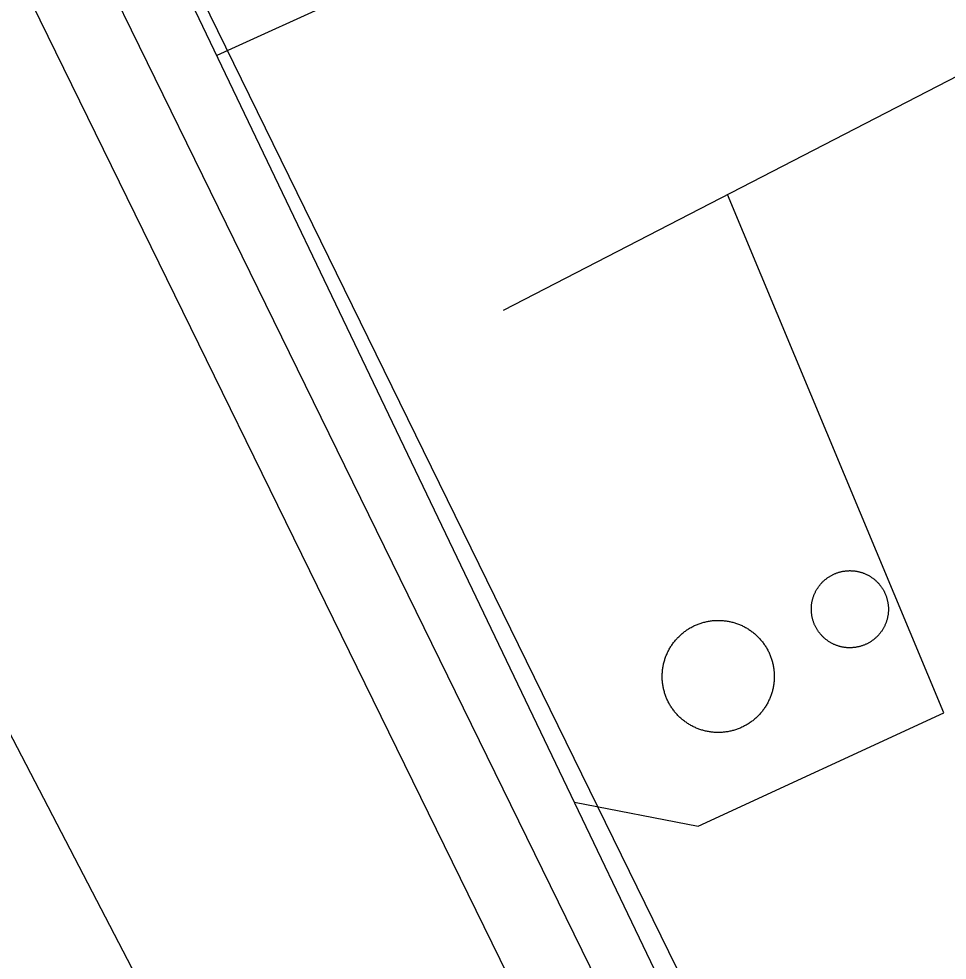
# Model space of a CAD drawing. Extents: x 3651524 to 3689615, y 505651 to 531377.
# Drawn here: x 3679434.8 to 3679614.6, y 515746.9 to 515929.2 of the extents above; entities that cross this region are included whole.
import ezdxf

# ---------------------------------------------------------------- set-up
doc = ezdxf.new("R2010")
doc.units = 0
for name, color, linetype in [('V-DOMW-TANK', 7, 'Continuous'), ('V-ROAD-CNTR', 7, 'Continuous'), ('V-UTIL-LINE', 7, 'Continuous')]:
    doc.layers.add(name, color=color, linetype=linetype)

msp = doc.modelspace()

# ---------------------------------------------------------------- linework, layer by layer
at = {"layer": 'V-DOMW-TANK'}
for points in [[(3679588.738, 515817.334), (3679588.784, 515817.457), (3679588.831, 515817.577), (3679588.88, 515817.698), (3679588.929, 515817.819), (3679588.982, 515817.938), (3679589.037, 515818.057), (3679589.095, 515818.173), (3679589.152, 515818.29), (3679589.214, 515818.405), (3679589.277, 515818.52), (3679589.343, 515818.632), (3679589.408, 515818.745), (3679589.48, 515818.855), (3679589.547, 515818.962), (3679589.621, 515819.072), (3679589.695, 515819.179), (3679589.773, 515819.285), (3679589.851, 515819.39), (3679589.93, 515819.492), (3679590.012, 515819.593), (3679590.096, 515819.693), (3679590.18, 515819.791), (3679590.268, 515819.89), (3679590.356, 515819.984), (3679590.446, 515820.078), (3679590.539, 515820.17), (3679590.633, 515820.262), (3679590.727, 515820.35), (3679590.825, 515820.438), (3679590.924, 515820.522), (3679591.022, 515820.606), (3679591.124, 515820.69), (3679591.227, 515820.77), (3679591.329, 515820.848), (3679591.436, 515820.926), (3679591.542, 515821), (3679591.651, 515821.073), (3679591.759, 515821.145), (3679591.87, 515821.215), (3679591.98, 515821.282), (3679592.093, 515821.346), (3679592.208, 515821.407), (3679592.322, 515821.471), (3679592.439, 515821.53), (3679592.556, 515821.589), (3679592.673, 515821.643), (3679592.793, 515821.696), (3679592.912, 515821.747), (3679593.033, 515821.798), (3679593.154, 515821.843), (3679593.277, 515821.888), (3679593.4, 515821.931), (3679593.525, 515821.972), (3679593.65, 515822.009), (3679593.774, 515822.046), (3679593.899, 515822.081), (3679594.026, 515822.112), (3679594.153, 515822.142), (3679594.28, 515822.169), (3679594.409, 515822.194), (3679594.536, 515822.216), (3679594.665, 515822.237), (3679594.794, 515822.255), (3679594.923, 515822.271), (3679595.052, 515822.286), (3679595.184, 515822.298), (3679595.313, 515822.306), (3679595.444, 515822.314), (3679595.573, 515822.319), (3679595.704, 515822.321), (3679595.835, 515822.321), (3679595.964, 515822.319), (3679596.095, 515822.314), (3679596.226, 515822.308), (3679596.355, 515822.3), (3679596.484, 515822.288), (3679596.615, 515822.276), (3679596.744, 515822.259), (3679596.875, 515822.241), (3679597.002, 515822.222), (3679597.129, 515822.2), (3679597.258, 515822.175), (3679597.385, 515822.149), (3679597.512, 515822.118), (3679597.639, 515822.087), (3679597.766, 515822.054), (3679597.891, 515822.017), (3679598.016, 515821.981), (3679598.139, 515821.94), (3679598.262, 515821.899), (3679598.385, 515821.854), (3679598.507, 515821.807), (3679598.628, 515821.759), (3679598.747, 515821.706), (3679598.868, 515821.655), (3679598.985, 515821.6), (3679599.103, 515821.542), (3679599.218, 515821.485), (3679599.335, 515821.424), (3679599.447, 515821.36)], [(3679599.447, 515821.36), (3679599.56, 515821.295), (3679599.673, 515821.229), (3679599.783, 515821.159), (3679599.892, 515821.09), (3679600, 515821.016), (3679600.107, 515820.942), (3679600.211, 515820.864), (3679600.318, 515820.787), (3679600.42, 515820.707), (3679600.523, 515820.625), (3679600.623, 515820.541), (3679600.721, 515820.457), (3679600.818, 515820.369), (3679600.914, 515820.281), (3679601.006, 515820.191), (3679601.1, 515820.099), (3679601.19, 515820.004), (3679601.278, 515819.91), (3679601.366, 515819.814), (3679601.452, 515819.716), (3679601.536, 515819.615), (3679601.618, 515819.513), (3679601.698, 515819.412), (3679601.778, 515819.308), (3679601.852, 515819.204), (3679601.93, 515819.095), (3679602.001, 515818.989), (3679602.073, 515818.878), (3679602.143, 515818.767), (3679602.21, 515818.657), (3679602.276, 515818.544), (3679602.339, 515818.429), (3679602.401, 515818.315), (3679602.46, 515818.198), (3679602.517, 515818.081), (3679602.573, 515817.965), (3679602.626, 515817.846), (3679602.677, 515817.725), (3679602.726, 515817.604), (3679602.773, 515817.483), (3679602.816, 515817.36), (3679602.859, 515817.237), (3679602.9, 515817.113), (3679602.939, 515816.988), (3679602.974, 515816.863), (3679603.009, 515816.738), (3679603.04, 515816.611), (3679603.07, 515816.484), (3679603.097, 515816.357), (3679603.124, 515816.23), (3679603.146, 515816.103), (3679603.167, 515815.972), (3679603.185, 515815.843), (3679603.201, 515815.712), (3679603.214, 515815.585), (3679603.224, 515815.454), (3679603.236, 515815.327), (3679603.242, 515815.194), (3679603.246, 515815.065), (3679603.251, 515814.933), (3679603.251, 515814.802), (3679603.249, 515814.673), (3679603.244, 515814.542), (3679603.236, 515814.413), (3679603.228, 515814.28), (3679603.218, 515814.153), (3679603.203, 515814.022), (3679603.189, 515813.893), (3679603.171, 515813.764), (3679603.15, 515813.635), (3679603.128, 515813.508), (3679603.103, 515813.379), (3679603.074, 515813.252), (3679603.048, 515813.125), (3679603.015, 515812.998), (3679602.982, 515812.873), (3679602.947, 515812.746), (3679602.909, 515812.621), (3679602.87, 515812.498), (3679602.827, 515812.376), (3679602.782, 515812.253), (3679602.737, 515812.13), (3679602.689, 515812.009), (3679602.636, 515811.89), (3679602.583, 515811.771), (3679602.53, 515811.653), (3679602.472, 515811.536), (3679602.413, 515811.421), (3679602.352, 515811.304), (3679602.288, 515811.19), (3679602.225, 515811.077), (3679602.157, 515810.964), (3679602.087, 515810.854), (3679602.018, 515810.745), (3679601.944, 515810.637), (3679601.87, 515810.53), (3679601.792, 515810.424), (3679601.717, 515810.319), (3679601.635, 515810.217), (3679601.553, 515810.115)], [(3679590.115, 515809.994), (3679590.031, 515810.094), (3679589.947, 515810.194), (3679589.867, 515810.297), (3679589.789, 515810.401), (3679589.711, 515810.506), (3679589.638, 515810.612), (3679589.564, 515810.721), (3679589.492, 515810.831), (3679589.422, 515810.94), (3679589.357, 515811.053), (3679589.291, 515811.165), (3679589.228, 515811.28), (3679589.166, 515811.395), (3679589.107, 515811.507), (3679589.05, 515811.626), (3679588.994, 515811.745), (3679588.939, 515811.864), (3679588.89, 515811.984), (3679588.841, 515812.103), (3679588.794, 515812.226), (3679588.749, 515812.349), (3679588.706, 515812.472), (3679588.665, 515812.595), (3679588.628, 515812.72), (3679588.591, 515812.845), (3679588.556, 515812.971), (3679588.525, 515813.098), (3679588.493, 515813.225), (3679588.468, 515813.352), (3679588.444, 515813.479), (3679588.421, 515813.608), (3679588.401, 515813.737), (3679588.382, 515813.866), (3679588.366, 515813.995), (3679588.351, 515814.125), (3679588.339, 515814.254), (3679588.331, 515814.385), (3679588.323, 515814.514), (3679588.319, 515814.645), (3679588.317, 515814.776), (3679588.317, 515814.905), (3679588.319, 515815.036), (3679588.323, 515815.167), (3679588.329, 515815.294), (3679588.337, 515815.427), (3679588.349, 515815.556), (3679588.362, 515815.685), (3679588.378, 515815.816), (3679588.396, 515815.945), (3679588.415, 515816.07), (3679588.437, 515816.201), (3679588.462, 515816.33), (3679588.491, 515816.457), (3679588.519, 515816.584), (3679588.55, 515816.711), (3679588.585, 515816.836), (3679588.62, 515816.961), (3679588.657, 515817.084), (3679588.697, 515817.211), (3679588.738, 515817.334)], [(3679559.745, 515804.483), (3679559.794, 515804.667), (3679559.845, 515804.849), (3679559.899, 515805.031), (3679559.954, 515805.212), (3679560.017, 515805.392), (3679560.081, 515805.57), (3679560.146, 515805.746), (3679560.216, 515805.922), (3679560.29, 515806.098), (3679560.365, 515806.272), (3679560.445, 515806.445), (3679560.527, 515806.614), (3679560.613, 515806.784), (3679560.699, 515806.952), (3679560.789, 515807.118), (3679560.884, 515807.284), (3679560.98, 515807.446), (3679561.078, 515807.608), (3679561.181, 515807.768), (3679561.287, 515807.925), (3679561.394, 515808.081), (3679561.504, 515808.237), (3679561.617, 515808.388), (3679561.734, 515808.538), (3679561.85, 515808.687), (3679561.971, 515808.832), (3679562.096, 515808.976), (3679562.223, 515809.117), (3679562.35, 515809.258), (3679562.481, 515809.396), (3679562.614, 515809.531), (3679562.749, 515809.662), (3679562.887, 515809.793), (3679563.026, 515809.92), (3679563.169, 515810.045), (3679563.313, 515810.168), (3679563.46, 515810.289), (3679563.607, 515810.407), (3679563.759, 515810.522), (3679563.911, 515810.635), (3679564.066, 515810.743), (3679564.222, 515810.854), (3679564.38, 515810.956), (3679564.539, 515811.057), (3679564.701, 515811.157), (3679564.865, 515811.251), (3679565.031, 515811.345), (3679565.197, 515811.435), (3679565.365, 515811.521), (3679565.535, 515811.608), (3679565.707, 515811.689), (3679565.879, 515811.767), (3679566.053, 515811.841), (3679566.229, 515811.915), (3679566.405, 515811.982), (3679566.583, 515812.05), (3679566.761, 515812.111), (3679566.942, 515812.173), (3679567.122, 515812.228), (3679567.304, 515812.281), (3679567.486, 515812.333), (3679567.671, 515812.38), (3679567.855, 515812.423), (3679568.039, 515812.462), (3679568.226, 515812.502), (3679568.412, 515812.535), (3679568.598, 515812.566), (3679568.787, 515812.595), (3679568.975, 515812.619), (3679569.164, 515812.64), (3679569.352, 515812.658), (3679569.541, 515812.67), (3679569.729, 515812.685), (3679569.919, 515812.691), (3679570.108, 515812.697), (3679570.298, 515812.697), (3679570.487, 515812.695), (3679570.677, 515812.691), (3679570.866, 515812.683), (3679571.056, 515812.67), (3679571.244, 515812.656), (3679571.433, 515812.636), (3679571.621, 515812.615), (3679571.81, 515812.591), (3679571.996, 515812.562), (3679572.184, 515812.529), (3679572.371, 515812.494), (3679572.555, 515812.457), (3679572.742, 515812.416), (3679572.924, 515812.371), (3679573.108, 515812.324), (3679573.29, 515812.273), (3679573.473, 515812.218), (3679573.653, 515812.16), (3679573.833, 515812.101), (3679574.011, 515812.038), (3679574.189, 515811.97), (3679574.366, 515811.9), (3679574.54, 515811.829), (3679574.714, 515811.753)], [(3679574.714, 515811.753), (3679574.886, 515811.673), (3679575.058, 515811.591), (3679575.226, 515811.507), (3679575.394, 515811.421), (3679575.562, 515811.327), (3679575.725, 515811.235), (3679575.889, 515811.139), (3679576.051, 515811.038), (3679576.209, 515810.936), (3679576.369, 515810.831), (3679576.524, 515810.725), (3679576.678, 515810.612), (3679576.829, 515810.502), (3679576.981, 515810.385), (3679577.128, 515810.266), (3679577.274, 515810.145), (3679577.419, 515810.022), (3679577.56, 515809.899), (3679577.698, 515809.768), (3679577.837, 515809.637), (3679577.972, 515809.504), (3679578.105, 515809.369), (3679578.234, 515809.232), (3679578.363, 515809.095), (3679578.488, 515808.949), (3679578.611, 515808.806), (3679578.73, 515808.658), (3679578.849, 515808.511), (3679578.963, 515808.359), (3679579.076, 515808.208), (3679579.187, 515808.052), (3679579.293, 515807.897), (3679579.4, 515807.739), (3679579.498, 515807.579), (3679579.598, 515807.417), (3679579.694, 515807.253), (3679579.785, 515807.088), (3679579.877, 515806.922), (3679579.967, 515806.754), (3679580.049, 515806.584), (3679580.129, 515806.412), (3679580.209, 515806.24), (3679580.282, 515806.066), (3679580.356, 515805.892), (3679580.424, 515805.713), (3679580.491, 515805.537), (3679580.553, 515805.357), (3679580.614, 515805.179), (3679580.669, 515804.997), (3679580.723, 515804.816), (3679580.774, 515804.632), (3679580.821, 515804.45), (3679580.864, 515804.265), (3679580.905, 515804.079), (3679580.944, 515803.895), (3679580.977, 515803.708), (3679581.007, 515803.52), (3679581.036, 515803.334), (3679581.061, 515803.145), (3679581.081, 515802.957), (3679581.099, 515802.768), (3679581.114, 515802.58), (3679581.126, 515802.389), (3679581.132, 515802.201), (3679581.138, 515802.011), (3679581.138, 515801.822), (3679581.136, 515801.632), (3679581.132, 515801.443), (3679581.124, 515801.253), (3679581.112, 515801.064), (3679581.095, 515800.876), (3679581.077, 515800.688), (3679581.056, 515800.499), (3679581.03, 515800.311), (3679581.003, 515800.122), (3679580.97, 515799.936), (3679580.936, 515799.75), (3679580.897, 515799.565), (3679580.856, 515799.379), (3679580.811, 515799.195), (3679580.764, 515799.012), (3679580.712, 515798.83), (3679580.659, 515798.648), (3679580.602, 515798.468), (3679580.54, 515798.287), (3679580.477, 515798.109), (3679580.411, 515797.931), (3679580.342, 515797.755), (3679580.268, 515797.581), (3679580.192, 515797.407), (3679580.112, 515797.235), (3679580.03, 515797.063), (3679579.946, 515796.895), (3679579.858, 515796.727), (3679579.768, 515796.559), (3679579.674, 515796.395), (3679579.576, 515796.231), (3679579.479, 515796.069), (3679579.377, 515795.91), (3679579.271, 515795.752)], [(3679601.553, 515810.115), (3679601.471, 515810.016), (3679601.385, 515809.916), (3679601.297, 515809.82), (3679601.209, 515809.723), (3679601.119, 515809.631), (3679601.026, 515809.539), (3679600.932, 515809.447), (3679600.838, 515809.359), (3679600.742, 515809.271), (3679600.643, 515809.185), (3679600.543, 515809.101), (3679600.443, 515809.019), (3679600.34, 515808.939), (3679600.236, 515808.859), (3679600.131, 515808.783), (3679600.023, 515808.708), (3679599.916, 515808.636), (3679599.806, 515808.564), (3679599.697, 515808.495), (3679599.585, 515808.427), (3679599.472, 515808.361), (3679599.357, 515808.298), (3679599.243, 515808.237), (3679599.128, 515808.177), (3679599.011, 515808.12), (3679598.892, 515808.064), (3679598.774, 515808.011), (3679598.653, 515807.958), (3679598.532, 515807.911), (3679598.411, 515807.864), (3679598.288, 515807.821), (3679598.165, 515807.778), (3679598.043, 515807.737), (3679597.916, 515807.698), (3679597.793, 515807.663), (3679597.666, 515807.628), (3679597.539, 515807.598), (3679597.412, 515807.567), (3679597.285, 515807.54), (3679597.158, 515807.512), (3679597.029, 515807.491), (3679596.9, 515807.471), (3679596.771, 515807.454), (3679596.642, 515807.436), (3679596.513, 515807.421), (3679596.384, 515807.411), (3679596.253, 515807.401), (3679596.124, 515807.395), (3679595.992, 515807.391), (3679595.861, 515807.387), (3679595.732, 515807.387), (3679595.601, 515807.389), (3679595.47, 515807.395), (3679595.341, 515807.401), (3679595.21, 515807.409), (3679595.081, 515807.419), (3679594.952, 515807.434), (3679594.823, 515807.448), (3679594.692, 515807.466), (3679594.565, 515807.487), (3679594.436, 515807.509), (3679594.307, 515807.534), (3679594.18, 515807.561), (3679594.053, 515807.589), (3679593.926, 515807.622), (3679593.803, 515807.655), (3679593.676, 515807.69), (3679593.551, 515807.729), (3679593.426, 515807.768), (3679593.303, 515807.813), (3679593.181, 515807.856), (3679593.06, 515807.899), (3679592.939, 515807.95), (3679592.816, 515808.001), (3679592.697, 515808.054), (3679592.581, 515808.107), (3679592.464, 515808.165), (3679592.347, 515808.224), (3679592.232, 515808.286), (3679592.118, 515808.349), (3679592.005, 515808.413), (3679591.894, 515808.48), (3679591.782, 515808.55), (3679591.673, 515808.619), (3679591.567, 515808.693), (3679591.458, 515808.767), (3679591.352, 515808.843), (3679591.247, 515808.923), (3679591.145, 515809.002), (3679591.045, 515809.084), (3679590.944, 515809.166), (3679590.846, 515809.252), (3679590.748, 515809.34), (3679590.653, 515809.428), (3679590.559, 515809.519), (3679590.467, 515809.611), (3679590.377, 515809.705), (3679590.287, 515809.799), (3679590.199, 515809.895), (3679590.115, 515809.994)], [(3679562.721, 515794.04), (3679562.585, 515794.173), (3679562.452, 515794.308), (3679562.323, 515794.447), (3679562.196, 515794.587), (3679562.069, 515794.728), (3679561.947, 515794.873), (3679561.828, 515795.017), (3679561.709, 515795.168), (3679561.594, 515795.318), (3679561.482, 515795.471), (3679561.371, 515795.625), (3679561.265, 515795.781), (3679561.16, 515795.94), (3679561.058, 515796.1), (3679560.959, 515796.262), (3679560.863, 515796.426), (3679560.771, 515796.59), (3679560.681, 515796.757), (3679560.593, 515796.927), (3679560.509, 515797.095), (3679560.429, 515797.265), (3679560.349, 515797.439), (3679560.275, 515797.614), (3679560.202, 515797.788), (3679560.136, 515797.964), (3679560.066, 515798.142), (3679560.005, 515798.32), (3679559.944, 515798.5), (3679559.888, 515798.681), (3679559.835, 515798.863), (3679559.784, 515799.045), (3679559.737, 515799.229), (3679559.694, 515799.414), (3679559.653, 515799.598), (3679559.614, 515799.784), (3679559.581, 515799.971), (3679559.55, 515800.157), (3679559.522, 515800.346), (3679559.497, 515800.536), (3679559.477, 515800.722), (3679559.458, 515800.911), (3679559.444, 515801.099), (3679559.434, 515801.288), (3679559.425, 515801.478), (3679559.417, 515801.667), (3679559.417, 515801.857), (3679559.421, 515802.045), (3679559.425, 515802.236), (3679559.436, 515802.424), (3679559.446, 515802.615), (3679559.462, 515802.803), (3679559.481, 515802.992), (3679559.501, 515803.18), (3679559.528, 515803.366), (3679559.557, 515803.555), (3679559.587, 515803.741), (3679559.622, 515803.928), (3679559.661, 515804.112), (3679559.702, 515804.298), (3679559.745, 515804.483)], [(3679579.271, 515795.752), (3679579.164, 515795.596), (3679579.053, 515795.443), (3679578.941, 515795.291), (3679578.824, 515795.14), (3679578.707, 515794.992), (3679578.587, 515794.847), (3679578.462, 515794.701), (3679578.337, 515794.56), (3679578.208, 515794.423), (3679578.077, 515794.283), (3679577.943, 515794.148), (3679577.808, 515794.015), (3679577.671, 515793.886), (3679577.532, 515793.757), (3679577.388, 515793.632), (3679577.245, 515793.509), (3679577.098, 515793.389), (3679576.95, 515793.272), (3679576.799, 515793.157), (3679576.647, 515793.044), (3679576.491, 515792.934), (3679576.336, 515792.827), (3679576.176, 515792.723), (3679576.018, 515792.621), (3679575.857, 515792.522), (3679575.693, 515792.426), (3679575.527, 515792.336), (3679575.361, 515792.246), (3679575.195, 515792.154), (3679575.023, 515792.072), (3679574.851, 515791.99), (3679574.679, 515791.912), (3679574.505, 515791.836), (3679574.331, 515791.764), (3679574.153, 515791.695), (3679573.974, 515791.629), (3679573.796, 515791.566), (3679573.616, 515791.506), (3679573.436, 515791.449), (3679573.254, 515791.396), (3679573.071, 515791.347), (3679572.887, 515791.3), (3679572.703, 515791.254), (3679572.518, 515791.214), (3679572.33, 515791.177), (3679572.146, 515791.14), (3679571.959, 515791.113), (3679571.771, 515791.085), (3679571.582, 515791.06), (3679571.394, 515791.037), (3679571.206, 515791.023), (3679571.017, 515791.005), (3679570.829, 515790.994), (3679570.638, 515790.986), (3679570.45, 515790.982), (3679570.259, 515790.98), (3679570.071, 515790.982), (3679569.88, 515790.988), (3679569.692, 515790.996), (3679569.502, 515791.009), (3679569.313, 515791.023), (3679569.125, 515791.041), (3679568.936, 515791.064), (3679568.748, 515791.089), (3679568.562, 515791.117), (3679568.373, 515791.148), (3679568.185, 515791.183), (3679568.002, 515791.222), (3679567.816, 515791.263), (3679567.634, 515791.308), (3679567.449, 515791.355), (3679567.267, 515791.406), (3679567.085, 515791.459), (3679566.905, 515791.517), (3679566.727, 515791.578), (3679566.544, 515791.642), (3679566.368, 515791.709), (3679566.192, 515791.777), (3679566.018, 515791.85), (3679565.844, 515791.926), (3679565.672, 515792.004), (3679565.5, 515792.088), (3679565.332, 515792.172), (3679565.164, 515792.26), (3679564.994, 515792.35), (3679564.832, 515792.444), (3679564.668, 515792.541), (3679564.509, 515792.639), (3679564.349, 515792.741), (3679564.191, 515792.846), (3679564.033, 515792.954), (3679563.88, 515793.065), (3679563.728, 515793.178), (3679563.577, 515793.292), (3679563.429, 515793.411), (3679563.284, 515793.532), (3679563.138, 515793.655), (3679562.999, 515793.782), (3679562.858, 515793.909), (3679562.721, 515794.04)]]:
    msp.add_lwpolyline(points, dxfattribs=at)
at = {"layer": 'V-ROAD-CNTR'}
for points in [[(3679598.2, 515231.752), (3679580.64, 515276.962), (3679577.301, 515290.21), (3679573.941, 515312.824), (3679573.248, 515329.468), (3679575.836, 515354.61), (3679583.728, 515378.745), (3679588.404, 515387.043), (3679598.218, 515398.975), (3679610.136, 515409.719), (3679620.476, 515416.924), (3679638.807, 515427.165), (3679657.933, 515439.868), (3679671.3, 515451.948), (3679677.834, 515460.27), (3679682.516, 515470.071), (3679684.774, 515479.427), (3679686.476, 515491.875), (3679263.235, 516355.544)], [(3679670.995, 515489.378), (3679249.765, 516348.943)], [(3679542.831, 515350.205), (3679556.136, 515390.889), (3679563.562, 515404.067), (3679576.47, 515419.759), (3679591.444, 515433.259), (3679604.546, 515442.388), (3679623.169, 515452.793), (3679639.475, 515463.622), (3679649.284, 515472.488), (3679652.192, 515476.192), (3679654.092, 515480.167), (3679655.256, 515484.991), (3679655.514, 515486.881), (3679299.031, 516214.324)]]:
    msp.add_lwpolyline(points, dxfattribs=at)
at = {"layer": 'V-UTIL-LINE'}
for p, q in [((3679600.854, 515980.074), (3679473.102, 515922.093)), ((3679706.638, 515964.532), (3679528.595, 515872.703))]:
    msp.add_line(p, q, dxfattribs=at)
for points in [[(3679877.99, 515517.685), (3679862.955, 515558.536), (3679837.912, 515549.134), (3679816.22, 515544.257), (3679769.393, 515523.421), (3679731.109, 515506.388), (3679683.633, 515486.881), (3679634.821, 515583.309), (3679623.262, 515607.702), (3679578.523, 515702.128), (3679460.827, 515947.707), (3679407.628, 516055.995), (3679328.618, 516226.274)], [(3679278.897, 515454.631), (3679325.116, 515476.78), (3679428.075, 515523.528), (3679467.014, 515541.216), (3679489.64, 515562.452), (3679537.844, 515585.879), (3679459.213, 515740.46), (3679409.715, 515835.606), (3679362.77, 515926.779), (3679294.517, 516075.292), (3679269.834, 516126.795), (3679273.906, 516135.241), (3679248.555, 516186.099)], [(3679542.407, 515777.486), (3679566.38, 515772.847), (3679613.972, 515794.775), (3679572.068, 515895.127)]]:
    msp.add_lwpolyline(points, dxfattribs=at)

doc.saveas('drawing.dxf')
